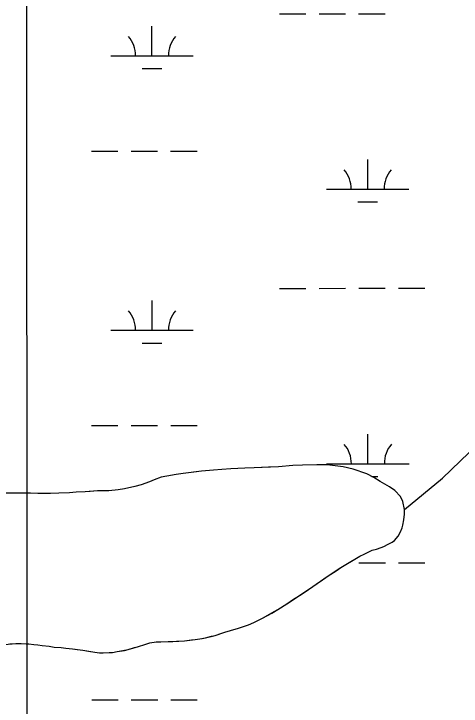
# Model space of a CAD drawing. Extents: x 3279314 to 3317160, y 734079 to 759431.
# Drawn here: x 3296552 to 3297094, y 755514 to 756353 of the extents above; entities that cross this region are included whole.
import ezdxf

# ---------------------------------------------------------------- set-up
doc = ezdxf.new("R2010")
doc.units = 0
for name, color, linetype in [('V-GRID-MAJR', 7, 'Continuous'), ('V-SITE-VEGE', 7, 'Continuous'), ('V-TOPO-SHOR', 7, 'Continuous'), ('V-WETL-SWMP', 7, 'Continuous')]:
    doc.layers.add(name, color=color, linetype=linetype)

msp = doc.modelspace()

# ---------------------------------------------------------------- linework, layer by layer
at = {"layer": 'V-GRID-MAJR'}
msp.add_spline([(3296575.29, 739462.57), (3296572.65, 745521.02), (3296570, 751582.85), (3296567.36, 757644.71), (3296567.36, 757648.05)], degree=3, dxfattribs=at)
at = {"layer": 'V-SITE-VEGE'}
for p, q in [((3297071.14, 755790.38), (3297119.15, 755836.78)), ((3297025.05, 755752.49), (3297071.14, 755790.38)), ((3297025.32, 755746.89), (3297025.05, 755752.49)), ((3297023.4, 755733.56), (3297024.55, 755739.72)), ((3297024.55, 755739.72), (3297025.32, 755746.89)), ((3297022.32, 755729.99), (3297023.4, 755733.56)), ((3297017.48, 755719.93), (3297020.41, 755725.25)), ((3297020.41, 755725.25), (3297022.32, 755729.99)), ((3297010.33, 755712.91), (3297012.97, 755714.84)), ((3297012.97, 755714.84), (3297017.48, 755719.93)), ((3296991.16, 755704.39), (3297000.22, 755707.56)), ((3297000.22, 755707.56), (3297005.48, 755710.23)), ((3297005.48, 755710.23), (3297010.33, 755712.91)), ((3296971.18, 755695.68), (3296976.24, 755698.35)), ((3296976.24, 755698.35), (3296982.71, 755701.59)), ((3296982.71, 755701.59), (3296985.93, 755702.91)), ((3296985.93, 755702.91), (3296991.16, 755704.39)), ((3296956, 755686.86), (3296971.18, 755695.68)), ((3296932.89, 755672.03), (3296947.9, 755682.06)), ((3296947.9, 755682.06), (3296956, 755686.86)), ((3296908.73, 755655.24), (3296932.89, 755672.03)), ((3296882.56, 755638.1), (3296908.73, 755655.24)), ((3296864.53, 755626.95), (3296871.62, 755631.17)), ((3296871.62, 755631.17), (3296882.56, 755638.1)), ((3296853.2, 755620.63), (3296864.53, 755626.95)), ((3296836.04, 755612.65), (3296842.49, 755615.3)), ((3296842.49, 755615.3), (3296853.2, 755620.63)), ((3296807.27, 755603.56), (3296814.31, 755605.58)), ((3296814.31, 755605.58), (3296818.33, 755607.09)), ((3296818.33, 755607.09), (3296822.75, 755608.18)), ((3296822.75, 755608.18), (3296827.58, 755609.66)), ((3296827.58, 755609.66), (3296836.04, 755612.65)), ((3296777.13, 755595.69), (3296784.15, 755596.92)), ((3296784.15, 755596.92), (3296795.6, 755599.84)), ((3296795.6, 755599.84), (3296807.27, 755603.56)), ((3296540.59, 755588.96), (3296553.99, 755590.04)), ((3296553.99, 755590.04), (3296557.18, 755590.16)), ((3296557.18, 755590.16), (3296560.58, 755590.08)), ((3296560.58, 755590.08), (3296566.56, 755589.54)), ((3296566.56, 755589.54), (3296569.95, 755589.45)), ((3296569.95, 755589.45), (3296576.12, 755588.71)), ((3296576.12, 755588.71), (3296580.9, 755588.4)), ((3296580.9, 755588.4), (3296586.08, 755587.67)), ((3296702.65, 755586.49), (3296710.48, 755588.7)), ((3296710.48, 755588.7), (3296716.53, 755590.95)), ((3296716.53, 755590.95), (3296724.14, 755591.97)), ((3296724.14, 755591.97), (3296738.92, 755592.21)), ((3296738.92, 755592.21), (3296758.71, 755593.34)), ((3296758.71, 755593.34), (3296771.52, 755594.83)), ((3296771.52, 755594.83), (3296777.13, 755595.69)), ((3296586.08, 755587.67), (3296594.64, 755586.67)), ((3296594.64, 755586.67), (3296600.41, 755585.73)), ((3296600.41, 755585.73), (3296608.97, 755584.93)), ((3296608.97, 755584.93), (3296614.54, 755584.2)), ((3296614.54, 755584.2), (3296622.91, 755583.4)), ((3296622.91, 755583.4), (3296635.25, 755581.71)), ((3296635.25, 755581.71), (3296649.77, 755579.57)), ((3296671.13, 755579.26), (3296676.94, 755580.11)), ((3296676.94, 755580.11), (3296685.96, 755581.7)), ((3296685.96, 755581.7), (3296690.38, 755582.79)), ((3296690.38, 755582.79), (3296702.65, 755586.49)), ((3296649.77, 755579.57), (3296655.54, 755578.83)), ((3296655.54, 755578.83), (3296660.13, 755578.72)), ((3296660.13, 755578.72), (3296667.13, 755578.95)), ((3296667.13, 755578.95), (3296671.13, 755579.26))]:
    msp.add_line(p, q, dxfattribs=at)
at = {"layer": 'V-TOPO-SHOR'}
for points in [[(3296991.16, 755704.39), (3296997, 755706.44), (3297000.22, 755707.56), (3297005.48, 755710.23), (3297010.33, 755712.91), (3297012.97, 755714.84), (3297017.48, 755719.93), (3297020.41, 755725.25), (3297022.32, 755729.99), (3297023.4, 755733.56), (3297024.55, 755739.72), (3297025.32, 755746.89), (3297025.05, 755752.49), (3297023.28, 755761.92), (3297020.43, 755768.17), (3297013.42, 755775.53), (3297006.94, 755779.87), (3296995.71, 755786.53), (3296988.24, 755791.1), (3296979.56, 755795.7), (3296963.12, 755801.29), (3296950.81, 755803.97), (3296931.7, 755806.43), (3296919.13, 755806.73), (3296901.55, 755806.15), (3296889.96, 755805.63), (3296872.35, 755804.25), (3296860.56, 755803.73), (3296843.18, 755802.95), (3296831.79, 755802.62), (3296814.8, 755801.83), (3296804, 755800.89), (3296793.79, 755800.14), (3296779.18, 755798.69), (3296769.98, 755797.71), (3296756.77, 755796.23), (3296748.35, 755795.03), (3296737.12, 755792.9), (3296730.3, 755791.47), (3296721.83, 755788.28), (3296716.19, 755786.02), (3296705.92, 755782.47), (3296698.48, 755780.25), (3296686.04, 755777.55), (3296678.03, 755776.34), (3296666.82, 755775.21), (3296661.02, 755774.95), (3296656.83, 755775.05), (3296653.24, 755774.94), (3296644.04, 755774.36), (3296638.24, 755773.9), (3296627.24, 755773.36), (3296619.25, 755772.76), (3296606.45, 755772.07), (3296596.26, 755771.71), (3296580.89, 755771.68), (3296571.71, 755772.09), (3296558.94, 755772.2), (3296551.55, 755772.18)], [(3296546.79, 755589.41), (3296553.99, 755590.04), (3296557.19, 755590.16), (3296560.58, 755590.08), (3296566.56, 755589.54), (3296569.95, 755589.45), (3296576.12, 755588.71), (3296580.9, 755588.4), (3296586.08, 755587.67), (3296594.64, 755586.67), (3296600.41, 755585.73), (3296608.97, 755584.93), (3296614.54, 755584.2), (3296622.91, 755583.4), (3296628.28, 755582.67), (3296635.25, 755581.71), (3296639.82, 755581), (3296644.8, 755580.28), (3296649.77, 755579.57), (3296655.54, 755578.83), (3296660.13, 755578.72), (3296667.13, 755578.95), (3296671.13, 755579.26), (3296676.94, 755580.11), (3296685.96, 755581.7), (3296690.38, 755582.79), (3296697.82, 755585.01), (3296702.65, 755586.49), (3296710.48, 755588.7), (3296716.53, 755590.95), (3296724.14, 755591.97), (3296729.93, 755592.03), (3296738.92, 755592.21), (3296744.52, 755592.48), (3296751.71, 755592.9), (3296758.71, 755593.34), (3296767.12, 755594.33), (3296771.52, 755594.83), (3296777.13, 755595.69), (3296780.14, 755596.22), (3296784.15, 755596.92), (3296791.38, 755598.74), (3296795.6, 755599.84), (3296802.44, 755602.08), (3296807.27, 755603.56), (3296814.31, 755605.58), (3296818.33, 755607.09), (3296822.75, 755608.18), (3296827.58, 755609.66), (3296836.04, 755612.65), (3296842.49, 755615.3), (3296853.2, 755620.63), (3296864.53, 755626.95), (3296871.62, 755631.17), (3296882.56, 755638.1), (3296889.66, 755642.72), (3296901.02, 755650.23), (3296908.73, 755655.24), (3296919.49, 755662.77), (3296922.94, 755665.08), (3296932.89, 755672.03), (3296942.22, 755678.2), (3296947.9, 755682.06), (3296956, 755686.86), (3296961.06, 755689.73), (3296967.14, 755693.38), (3296971.19, 755695.68), (3296976.24, 755698.35), (3296982.71, 755701.59), (3296985.93, 755702.91), (3296991.16, 755704.39)]]:
    msp.add_lwpolyline(points, dxfattribs=at)
at = {"layer": 'V-WETL-SWMP'}
for p, q in [((3296873.67, 756353.14), (3296905.67, 756353.16)), ((3296921.67, 756353.17), (3296953.67, 756353.18)), ((3296969.67, 756353.19), (3297001.67, 756353.21)), ((3296719.11, 756302.32), (3296719.09, 756338.32)), ((3296669.11, 756302.3), (3296769.11, 756302.35)), ((3296707.12, 756286.88), (3296731.12, 756286.9)), ((3296645.76, 756186.85), (3296677.76, 756186.87)), ((3296693.76, 756186.88), (3296725.76, 756186.89)), ((3296741.76, 756186.9), (3296773.76, 756186.92)), ((3296980.63, 756140.59), (3296980.61, 756176.59)), ((3296930.63, 756140.57), (3297030.63, 756140.62)), ((3296968.63, 756125.15), (3296992.63, 756125.17)), ((3296873.84, 756020.47), (3296905.84, 756020.48)), ((3296921.84, 756020.49), (3296953.84, 756020.51)), ((3296969.84, 756020.52), (3297001.84, 756020.53)), ((3297017.84, 756020.54), (3297049.84, 756020.56)), ((3296719.28, 755969.65), (3296719.26, 756005.65)), ((3296669.28, 755969.62), (3296769.28, 755969.67)), ((3296707.29, 755954.21), (3296731.29, 755954.22)), ((3296645.93, 755854.18), (3296677.93, 755854.19)), ((3296693.93, 755854.2), (3296725.93, 755854.22)), ((3296741.93, 755854.23), (3296773.93, 755854.24)), ((3296980.8, 755807.92), (3296980.78, 755843.92)), ((3296919.13, 755806.72), (3296901.55, 755806.15)), ((3296919.13, 755806.72), (3296901.55, 755806.15)), ((3296931.7, 755806.42), (3296919.13, 755806.72)), ((3296931.7, 755806.42), (3296919.13, 755806.72)), ((3296930.8, 755807.89), (3297030.8, 755807.94)), ((3296779.18, 755798.68), (3296756.76, 755796.23)), ((3296779.18, 755798.68), (3296756.76, 755796.23)), ((3296793.79, 755800.13), (3296779.18, 755798.68)), ((3296793.79, 755800.13), (3296779.18, 755798.68)), ((3296803.99, 755800.89), (3296793.79, 755800.13)), ((3296803.99, 755800.89), (3296793.79, 755800.13)), ((3296814.8, 755801.83), (3296803.99, 755800.89)), ((3296814.8, 755801.83), (3296803.99, 755800.89)), ((3296831.79, 755802.62), (3296814.8, 755801.83)), ((3296831.79, 755802.62), (3296814.8, 755801.83)), ((3296843.17, 755802.95), (3296831.79, 755802.62)), ((3296843.17, 755802.95), (3296831.79, 755802.62)), ((3296872.35, 755804.25), (3296843.17, 755802.95)), ((3296872.35, 755804.25), (3296843.17, 755802.95)), ((3296889.96, 755805.62), (3296872.35, 755804.25)), ((3296889.96, 755805.62), (3296872.35, 755804.25)), ((3296901.55, 755806.15), (3296889.96, 755805.62)), ((3296901.55, 755806.15), (3296889.96, 755805.62)), ((3296950.81, 755803.97), (3296931.7, 755806.42)), ((3296950.81, 755803.97), (3296931.7, 755806.42)), ((3296963.12, 755801.28), (3296950.81, 755803.97)), ((3296963.12, 755801.28), (3296950.81, 755803.97)), ((3296979.56, 755795.7), (3296963.12, 755801.28)), ((3296979.56, 755795.7), (3296963.12, 755801.28)), ((3296730.3, 755791.47), (3296721.84, 755788.27)), ((3296730.3, 755791.47), (3296721.84, 755788.27)), ((3296737.12, 755792.9), (3296730.3, 755791.47)), ((3296737.12, 755792.9), (3296730.3, 755791.47)), ((3296748.35, 755795.03), (3296737.12, 755792.9)), ((3296748.35, 755795.03), (3296737.12, 755792.9)), ((3296756.76, 755796.23), (3296748.35, 755795.03)), ((3296756.76, 755796.23), (3296748.35, 755795.03)), ((3296988.24, 755791.1), (3296979.56, 755795.7)), ((3296988.24, 755791.1), (3296979.56, 755795.7)), ((3296985.62, 755792.49), (3296992.8, 755792.49)), ((3296995.71, 755786.53), (3296988.24, 755791.1)), ((3296995.71, 755786.53), (3296988.24, 755791.1)), ((3296705.92, 755782.46), (3296698.48, 755780.25)), ((3296705.92, 755782.46), (3296698.48, 755780.25)), ((3296716.19, 755786.01), (3296705.92, 755782.46)), ((3296716.19, 755786.01), (3296705.92, 755782.46)), ((3296721.84, 755788.27), (3296716.19, 755786.01)), ((3296721.84, 755788.27), (3296716.19, 755786.01)), ((3297006.94, 755779.87), (3296995.71, 755786.53)), ((3297006.94, 755779.87), (3296995.71, 755786.53)), ((3296627.24, 755773.36), (3296619.24, 755772.75)), ((3296627.24, 755773.36), (3296619.24, 755772.75)), ((3296638.24, 755773.9), (3296627.24, 755773.36)), ((3296638.24, 755773.9), (3296627.24, 755773.36)), ((3296653.24, 755774.94), (3296638.24, 755773.9)), ((3296653.24, 755774.94), (3296638.24, 755773.9)), ((3296656.83, 755775.05), (3296653.24, 755774.94)), ((3296656.83, 755775.05), (3296653.24, 755774.94)), ((3296661.02, 755774.95), (3296656.83, 755775.05)), ((3296661.02, 755774.95), (3296656.83, 755775.05)), ((3296666.82, 755775.21), (3296661.02, 755774.95)), ((3296666.82, 755775.21), (3296661.02, 755774.95)), ((3296678.03, 755776.34), (3296666.82, 755775.21)), ((3296678.03, 755776.34), (3296666.82, 755775.21)), ((3296686.04, 755777.55), (3296678.03, 755776.34)), ((3296686.04, 755777.55), (3296678.03, 755776.34)), ((3296698.48, 755780.25), (3296686.04, 755777.55)), ((3296698.48, 755780.25), (3296686.04, 755777.55)), ((3297013.42, 755775.53), (3297006.94, 755779.87)), ((3297013.42, 755775.53), (3297006.94, 755779.87)), ((3297020.43, 755768.17), (3297013.42, 755775.53)), ((3297020.43, 755768.17), (3297013.42, 755775.53)), ((3296558.94, 755772.2), (3296526.59, 755772.17)), ((3296558.94, 755772.2), (3296526.59, 755772.17)), ((3296571.71, 755772.09), (3296558.94, 755772.2)), ((3296571.71, 755772.09), (3296558.94, 755772.2)), ((3296580.88, 755771.67), (3296571.71, 755772.09)), ((3296580.88, 755771.67), (3296571.71, 755772.09)), ((3296596.26, 755771.71), (3296580.88, 755771.67)), ((3296596.26, 755771.71), (3296580.88, 755771.67)), ((3296606.45, 755772.06), (3296596.26, 755771.71)), ((3296606.45, 755772.06), (3296596.26, 755771.71)), ((3296619.24, 755772.75), (3296606.45, 755772.06)), ((3296619.24, 755772.75), (3296606.45, 755772.06)), ((3297023.28, 755761.91), (3297020.43, 755768.17)), ((3297023.28, 755761.91), (3297020.43, 755768.17)), ((3297025.05, 755752.49), (3297023.28, 755761.91)), ((3297025.05, 755752.49), (3297023.28, 755761.91)), ((3297025.32, 755746.89), (3297025.05, 755752.49)), ((3297025.32, 755746.89), (3297025.05, 755752.49)), ((3297023.4, 755733.56), (3297024.55, 755739.72)), ((3297023.4, 755733.56), (3297024.55, 755739.72)), ((3297024.55, 755739.72), (3297025.32, 755746.89)), ((3297024.55, 755739.72), (3297025.32, 755746.89)), ((3297022.32, 755729.99), (3297023.4, 755733.56)), ((3297022.32, 755729.99), (3297023.4, 755733.56)), ((3297017.48, 755719.93), (3297020.41, 755725.25)), ((3297017.48, 755719.93), (3297020.41, 755725.25)), ((3297020.41, 755725.25), (3297022.32, 755729.99)), ((3297020.41, 755725.25), (3297022.32, 755729.99)), ((3297010.33, 755712.91), (3297012.97, 755714.84)), ((3297010.33, 755712.91), (3297012.97, 755714.84)), ((3297012.97, 755714.84), (3297017.48, 755719.93)), ((3297012.97, 755714.84), (3297017.48, 755719.93)), ((3296991.16, 755704.38), (3297000.22, 755707.56)), ((3296991.16, 755704.38), (3297000.22, 755707.56)), ((3297000.22, 755707.56), (3297005.47, 755710.23)), ((3297000.22, 755707.56), (3297005.47, 755710.23)), ((3297005.47, 755710.23), (3297010.33, 755712.91)), ((3297005.47, 755710.23), (3297010.33, 755712.91)), ((3296971.19, 755695.67), (3296976.24, 755698.35)), ((3296971.19, 755695.67), (3296976.24, 755698.35)), ((3296976.24, 755698.35), (3296982.71, 755701.59)), ((3296976.24, 755698.35), (3296982.71, 755701.59)), ((3296982.71, 755701.59), (3296985.93, 755702.91)), ((3296982.71, 755701.59), (3296985.93, 755702.91)), ((3296985.93, 755702.91), (3296991.16, 755704.38)), ((3296985.93, 755702.91), (3296991.16, 755704.38)), ((3296956, 755686.85), (3296961.06, 755689.73)), ((3296956, 755686.85), (3296961.06, 755689.73)), ((3296961.06, 755689.73), (3296967.14, 755693.38)), ((3296961.06, 755689.73), (3296967.14, 755693.38)), ((3296967.14, 755693.38), (3296971.19, 755695.67)), ((3296967.14, 755693.38), (3296971.19, 755695.67)), ((3296932.89, 755672.03), (3296947.9, 755682.06)), ((3296932.89, 755672.03), (3296947.9, 755682.06)), ((3296947.9, 755682.06), (3296956, 755686.85)), ((3296947.9, 755682.06), (3296956, 755686.85)), ((3296970.01, 755687.84), (3297002.01, 755687.86)), ((3297018.01, 755687.87), (3297050.01, 755687.88)), ((3296908.73, 755655.24), (3296932.89, 755672.03)), ((3296908.73, 755655.24), (3296932.89, 755672.03)), ((3296882.56, 755638.09), (3296908.73, 755655.24)), ((3296882.56, 755638.09), (3296908.73, 755655.24)), ((3296864.53, 755626.94), (3296871.62, 755631.17)), ((3296864.53, 755626.94), (3296871.62, 755631.17)), ((3296871.62, 755631.17), (3296882.56, 755638.09)), ((3296871.62, 755631.17), (3296882.56, 755638.09)), ((3296853.2, 755620.63), (3296864.53, 755626.94)), ((3296853.2, 755620.63), (3296864.53, 755626.94)), ((3296836.04, 755612.65), (3296842.49, 755615.29)), ((3296836.04, 755612.65), (3296842.49, 755615.29)), ((3296842.49, 755615.29), (3296853.2, 755620.63)), ((3296842.49, 755615.29), (3296853.2, 755620.63)), ((3296807.27, 755603.55), (3296814.31, 755605.58)), ((3296807.27, 755603.55), (3296814.31, 755605.58)), ((3296814.31, 755605.58), (3296818.33, 755607.08)), ((3296814.31, 755605.58), (3296818.33, 755607.08)), ((3296818.33, 755607.08), (3296822.75, 755608.18)), ((3296818.33, 755607.08), (3296822.75, 755608.18)), ((3296822.75, 755608.18), (3296827.58, 755609.66)), ((3296822.75, 755608.18), (3296827.58, 755609.66)), ((3296827.58, 755609.66), (3296836.04, 755612.65)), ((3296827.58, 755609.66), (3296836.04, 755612.65)), ((3296777.13, 755595.69), (3296784.15, 755596.92)), ((3296777.13, 755595.69), (3296784.15, 755596.92)), ((3296784.15, 755596.92), (3296795.6, 755599.84)), ((3296784.15, 755596.92), (3296795.6, 755599.84)), ((3296795.6, 755599.84), (3296807.27, 755603.55)), ((3296795.6, 755599.84), (3296807.27, 755603.55)), ((3296540.59, 755588.96), (3296553.99, 755590.03)), ((3296540.59, 755588.96), (3296553.99, 755590.03)), ((3296553.99, 755590.03), (3296557.19, 755590.16)), ((3296553.99, 755590.03), (3296557.19, 755590.16)), ((3296557.19, 755590.16), (3296560.58, 755590.08)), ((3296557.19, 755590.16), (3296560.58, 755590.08)), ((3296560.58, 755590.08), (3296566.55, 755589.54)), ((3296560.58, 755590.08), (3296566.55, 755589.54)), ((3296566.55, 755589.54), (3296569.95, 755589.45)), ((3296566.55, 755589.54), (3296569.95, 755589.45)), ((3296569.95, 755589.45), (3296576.12, 755588.71)), ((3296569.95, 755589.45), (3296576.12, 755588.71)), ((3296576.12, 755588.71), (3296580.9, 755588.39)), ((3296576.12, 755588.71), (3296580.9, 755588.39)), ((3296580.9, 755588.39), (3296586.08, 755587.67)), ((3296580.9, 755588.39), (3296586.08, 755587.67)), ((3296702.64, 755586.49), (3296710.48, 755588.69)), ((3296702.64, 755586.49), (3296710.48, 755588.69)), ((3296710.48, 755588.69), (3296716.53, 755590.95)), ((3296710.48, 755588.69), (3296716.53, 755590.95)), ((3296716.53, 755590.95), (3296724.14, 755591.96)), ((3296716.53, 755590.95), (3296724.14, 755591.96)), ((3296724.14, 755591.96), (3296738.92, 755592.21)), ((3296724.14, 755591.96), (3296738.92, 755592.21)), ((3296738.92, 755592.21), (3296758.71, 755593.33)), ((3296738.92, 755592.21), (3296758.71, 755593.33)), ((3296758.71, 755593.33), (3296771.52, 755594.82)), ((3296758.71, 755593.33), (3296771.52, 755594.82)), ((3296771.52, 755594.82), (3296777.13, 755595.69)), ((3296771.52, 755594.82), (3296777.13, 755595.69)), ((3296586.08, 755587.67), (3296594.64, 755586.67)), ((3296586.08, 755587.67), (3296594.64, 755586.67)), ((3296594.64, 755586.67), (3296600.4, 755585.73)), ((3296594.64, 755586.67), (3296600.4, 755585.73)), ((3296600.4, 755585.73), (3296608.97, 755584.93)), ((3296600.4, 755585.73), (3296608.97, 755584.93)), ((3296608.97, 755584.93), (3296614.54, 755584.2)), ((3296608.97, 755584.93), (3296614.54, 755584.2)), ((3296614.54, 755584.2), (3296622.91, 755583.4)), ((3296614.54, 755584.2), (3296622.91, 755583.4)), ((3296622.91, 755583.4), (3296635.25, 755581.71)), ((3296622.91, 755583.4), (3296635.25, 755581.71)), ((3296635.25, 755581.71), (3296649.77, 755579.56)), ((3296635.25, 755581.71), (3296649.77, 755579.56)), ((3296671.13, 755579.25), (3296676.94, 755580.11)), ((3296671.13, 755579.25), (3296676.94, 755580.11)), ((3296676.94, 755580.11), (3296685.96, 755581.69)), ((3296676.94, 755580.11), (3296685.96, 755581.69)), ((3296685.96, 755581.69), (3296690.38, 755582.79)), ((3296685.96, 755581.69), (3296690.38, 755582.79)), ((3296690.38, 755582.79), (3296702.64, 755586.49)), ((3296690.38, 755582.79), (3296702.64, 755586.49)), ((3296649.77, 755579.56), (3296655.54, 755578.83)), ((3296649.77, 755579.56), (3296655.54, 755578.83)), ((3296655.54, 755578.83), (3296660.13, 755578.72)), ((3296655.54, 755578.83), (3296660.13, 755578.72)), ((3296660.13, 755578.72), (3296667.13, 755578.95)), ((3296660.13, 755578.72), (3296667.13, 755578.95)), ((3296667.13, 755578.95), (3296671.13, 755579.25)), ((3296667.13, 755578.95), (3296671.13, 755579.25)), ((3296646.1, 755521.5), (3296678.1, 755521.52)), ((3296694.1, 755521.53), (3296726.1, 755521.54)), ((3296742.1, 755521.55), (3296774.1, 755521.57))]:
    msp.add_line(p, q, dxfattribs=at)
for centre, start, end in [((3296663.87, 756302.77), 359.25735, 40.80101), ((3296774.35, 756302.82), 139.25734, 180.801), ((3296925.38, 756141.04), 359.25735, 40.80101), ((3297035.87, 756141.1), 139.25734, 180.801), ((3296664.03, 755970.09), 359.25735, 40.80101), ((3296774.52, 755970.15), 139.25734, 180.801), ((3296925.55, 755808.36), 359.25735, 40.80101), ((3297036.04, 755808.42), 139.25734, 180.801)]:
    msp.add_arc(centre, 35.25, start, end, dxfattribs=at)

doc.saveas('drawing.dxf')
